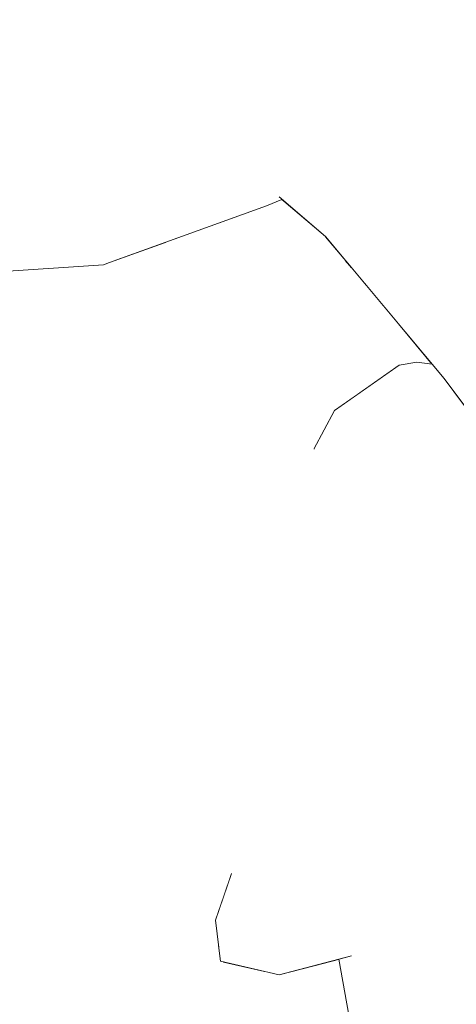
# Model space of a CAD drawing. Header units: millimetres. Extents: x 0 to 650, y -1 to 707.
# Tile 43 of 348: x 96.033 to 96.375, y 638.784 to 639.556. Entities that reach past the tile are written whole.
import ezdxf
from ezdxf.xclip import XClip

# ---------------------------------------------------------------- set-up
doc = ezdxf.new("R2010")
doc.units = ezdxf.units.MM
doc.header["$MEASUREMENT"] = 0
doc.header["$XCLIPFRAME"] = 0
doc.linetypes.add('Wipeout_Contour', pattern=[1000, 0, -1000])
doc.layers.add('Interior - Mobiliário .ARQ', color=7, linetype='Continuous')
doc.layers.add('Parede.ARQ', color=7, linetype='Continuous')

# ---------------------------------------------------------------- blocks, each defined once
blk = doc.blocks.new('Desenho_3_3', base_point=(252.30921, 622.83488))
at = {"color": 254, "linetype": 'Wipeout_Contour', "lineweight": 0, "ltscale": 49723.751362}
blk.add_wipeout([(94.54291, 671.13488), (94.54291, 640.4986), (94.5994, 640.51069), (94.79053, 640.52395), (95.14267, 640.49125), (95.36504, 640.45945), (95.42833, 640.48457), (95.58838, 640.44165), (95.60037, 640.41516), (95.60294, 640.4289), (95.61264, 640.45183), (95.66199, 640.5254), (95.77629, 640.57729), (95.79464, 640.58069), (95.84756, 640.60421), (95.93713, 640.61748), (95.9863, 640.61252), (96.02173, 640.62727), (96.04788, 640.63715), (96.16761, 640.65699), (96.28131, 640.66612), (96.47542, 640.63775), (96.54812, 640.5813), (96.59893, 640.57831), (96.66133, 640.53928), (96.75518, 640.53378), (96.92376, 640.47169), (96.96964, 640.42062), (97.09325, 640.30473), (97.12854, 640.23944), (97.26874, 640.05967), (97.2838, 640.00011), (97.34651, 639.75204), (97.35121, 639.73304), (97.38045, 639.45838), (97.38167, 639.25282), (97.36132, 639.19425), (97.35749, 639.1753), (97.33382, 639.04073), (97.32627, 639.01766), (97.32153, 639.00619), (97.24488, 638.75387), (97.12091, 638.43909), (97.11041, 638.42037), (97.02934, 638.31127), (97.0515, 638.29725), (97.24519, 638.12776), (97.24401, 638.06291), (97.39216, 637.63128), (97.50561, 637.49811), (97.54247, 637.34103), (97.60343, 637.26598), (97.63506, 637.07027), (98.22311, 636.55013), (98.29922, 636.33034), (98.66797, 635.44232), (98.49275, 634.86739), (98.07826, 634.46885), (97.73506, 634.22476), (97.71348, 634.20594), (97.6221, 634.14196), (97.17609, 633.73986), (97.23797, 633.41631), (97.34811, 632.8758), (97.5164, 631.92913), (97.56259, 631.61101), (97.58592, 631.45045), (97.55905, 631.14913), (97.25778, 631.19405), (97.24883, 631.14216), (97.26727, 631.11218), (97.535, 630.58021), (97.69062, 630.29609), (105.69579, 630.96292), (105.69579, 638.63488), (106.19579, 638.63488), (106.19579, 671.13488)], dxfattribs=at).dxf.layer = 'Parede.ARQ'
at = {"color": 254, "linetype": 'Wipeout_Contour', "lineweight": 0, "ltscale": 1939.439104}
blk.add_wipeout([(96.48553, 639.35612), (96.28051, 639.59469), (96.46094, 639.3556)], dxfattribs=at).dxf.layer = 'Interior - Mobiliário .ARQ'
at = {"color": 254, "linetype": 'Wipeout_Contour', "lineweight": 0, "ltscale": 1939.981376}
blk.add_wipeout([(96.26794, 639.40186), (96.23495, 639.505), (96.22428, 639.45122)], dxfattribs=at).dxf.layer = 'Interior - Mobiliário .ARQ'
at = {"color": 254, "linetype": 'Wipeout_Contour', "lineweight": 0, "ltscale": 1939.317499}
blk.add_wipeout([(96.10252, 639.48946), (95.97482, 639.40144), (96.10555, 639.40666)], dxfattribs=at).dxf.layer = 'Interior - Mobiliário .ARQ'
at = {"color": 254, "linetype": 'Wipeout_Contour', "lineweight": 0, "ltscale": 2584.832823}
blk.add_wipeout([(96.45328, 639.17068), (96.37381, 639.27854), (96.43263, 639.18602), (96.44436, 639.17457)], dxfattribs=at).dxf.layer = 'Interior - Mobiliário .ARQ'
at = {"color": 254, "linetype": 'Wipeout_Contour', "lineweight": 0, "ltscale": 1939.085747}
blk.add_wipeout([(96.26309, 639.21949), (96.2746, 639.20565), (96.27915, 639.24981)], dxfattribs=at).dxf.layer = 'Interior - Mobiliário .ARQ'
at = {"color": 254, "linetype": 'Wipeout_Contour', "lineweight": 0, "ltscale": 1938.192608}
blk.add_wipeout([(96.24929, 638.95825), (96.23054, 638.88862), (96.26414, 638.91054)], dxfattribs=at).dxf.layer = 'Interior - Mobiliário .ARQ'
at = {"color": 254, "linetype": 'Wipeout_Contour', "lineweight": 0, "ltscale": 1937.674095}
blk.add_wipeout([(96.29812, 638.82807), (96.29885, 638.73011), (96.31478, 638.7441)], dxfattribs=at).dxf.layer = 'Interior - Mobiliário .ARQ'
at = {"color": 254, "linetype": 'Wipeout_Contour', "lineweight": 0, "ltscale": 1938.045385}
blk.add_wipeout([(95.83325, 638.7906), (95.90432, 638.66759), (96.13993, 638.76385)], dxfattribs=at).dxf.layer = 'Interior - Mobiliário .ARQ'
at = {"color": 254, "linetype": 'Wipeout_Contour', "lineweight": 0, "ltscale": 1940.124138}
blk.add_wipeout([(96.15683, 639.54198), (96.22428, 639.45122), (96.23495, 639.505)], dxfattribs=at).dxf.layer = 'Interior - Mobiliário .ARQ'
at = {"color": 254, "linetype": 'Wipeout_Contour', "lineweight": 0, "ltscale": 1939.927861}
blk.add_wipeout([(96.36513, 639.27468), (96.42645, 639.19244), (96.37381, 639.27854)], dxfattribs=at).dxf.layer = 'Interior - Mobiliário .ARQ'
at = {"color": 254, "linetype": 'Wipeout_Contour', "lineweight": 0, "ltscale": 1938.971304}
blk.add_wipeout([(96.24929, 638.95825), (96.26414, 638.91054), (96.30585, 638.9572)], dxfattribs=at).dxf.layer = 'Interior - Mobiliário .ARQ'
at = {"color": 254, "linetype": 'Wipeout_Contour', "lineweight": 0, "ltscale": 1938.020035}
blk.add_wipeout([(96.23054, 638.88862), (96.19335, 638.84671), (96.21377, 638.82382)], dxfattribs=at).dxf.layer = 'Interior - Mobiliário .ARQ'
at = {"color": 254, "linetype": 'Wipeout_Contour', "lineweight": 0, "ltscale": 2584.975771}
blk.add_wipeout([(96.2923, 638.82228), (96.28245, 638.81972), (96.29885, 638.73011), (96.29289, 638.82285)], dxfattribs=at).dxf.layer = 'Interior - Mobiliário .ARQ'
at = {"color": 254, "linetype": 'Wipeout_Contour', "lineweight": 0, "ltscale": 1937.968636}
blk.add_wipeout([(96.31478, 638.7441), (96.41631, 638.67541), (96.3746, 638.79315)], dxfattribs=at).dxf.layer = 'Interior - Mobiliário .ARQ'
at = {"color": 254, "linetype": 'Wipeout_Contour', "lineweight": 0, "ltscale": 1941.058892}
blk.add_wipeout([(96.09369, 639.74221), (96.091, 639.72724), (96.25646, 639.53916)], dxfattribs=at).dxf.layer = 'Interior - Mobiliário .ARQ'
at = {"color": 254, "linetype": 'Wipeout_Contour', "lineweight": 0, "ltscale": 1939.776892}
blk.add_wipeout([(96.10555, 639.40666), (96.18954, 639.43304), (96.10252, 639.48946)], dxfattribs=at).dxf.layer = 'Interior - Mobiliário .ARQ'
at = {"color": 254, "linetype": 'Wipeout_Contour', "lineweight": 0, "ltscale": 1940.282696}
blk.add_wipeout([(96.26794, 639.40186), (96.22428, 639.45122), (96.21818, 639.44281)], dxfattribs=at).dxf.layer = 'Interior - Mobiliário .ARQ'
at = {"color": 254, "linetype": 'Wipeout_Contour', "lineweight": 0, "ltscale": 1937.842926}
blk.add_wipeout([(96.19849, 638.88694), (96.2084, 638.9557), (96.18282, 638.88826)], dxfattribs=at).dxf.layer = 'Interior - Mobiliário .ARQ'
at = {"color": 254, "linetype": 'Wipeout_Contour', "lineweight": 0, "ltscale": 1938.380776}
blk.add_wipeout([(96.32989, 638.87729), (96.3746, 638.79315), (96.45322, 638.94458)], dxfattribs=at).dxf.layer = 'Interior - Mobiliário .ARQ'
at = {"color": 254, "linetype": 'Wipeout_Contour', "lineweight": 0, "ltscale": 1938.494381}
blk.add_wipeout([(96.18592, 638.85049), (96.1898, 638.81823), (96.19335, 638.84671)], dxfattribs=at).dxf.layer = 'Interior - Mobiliário .ARQ'
at = {"color": 254, "linetype": 'Wipeout_Contour', "lineweight": 0, "ltscale": 1939.901107}
blk.add_wipeout([(96.25646, 639.53916), (96.25937, 639.54988), (96.09369, 639.74221)], dxfattribs=at).dxf.layer = 'Interior - Mobiliário .ARQ'
at = {"color": 254, "linetype": 'Wipeout_Contour', "lineweight": 0, "ltscale": 1939.562722}
blk.add_wipeout([(96.27215, 639.38595), (96.26794, 639.40186), (96.21818, 639.44281)], dxfattribs=at).dxf.layer = 'Interior - Mobiliário .ARQ'
at = {"color": 254, "linetype": 'Wipeout_Contour', "lineweight": 0, "ltscale": 1938.73711}
blk.add_wipeout([(95.85624, 638.95927), (96.18282, 638.88826), (96.2084, 638.9557)], dxfattribs=at).dxf.layer = 'Interior - Mobiliário .ARQ'
at = {"color": 254, "linetype": 'Wipeout_Contour', "lineweight": 0, "ltscale": 2584.742367}
blk.add_wipeout([(96.31777, 638.84436), (96.3746, 638.79315), (96.32938, 638.87654), (96.3279, 638.85788)], dxfattribs=at).dxf.layer = 'Interior - Mobiliário .ARQ'
at = {"color": 254, "linetype": 'Wipeout_Contour', "lineweight": 0, "ltscale": 1939.778889}
blk.add_wipeout([(96.14562, 639.53669), (96.15683, 639.54198), (96.05339, 639.66512)], dxfattribs=at).dxf.layer = 'Interior - Mobiliário .ARQ'
at = {"color": 254, "linetype": 'Wipeout_Contour', "lineweight": 0, "ltscale": 1939.924851}
blk.add_wipeout([(96.21818, 639.44281), (96.23582, 639.41701), (96.27215, 639.38595)], dxfattribs=at).dxf.layer = 'Interior - Mobiliário .ARQ'
at = {"color": 254, "linetype": 'Wipeout_Contour', "lineweight": 0, "ltscale": 1937.711489}
blk.add_wipeout([(95.85624, 638.95927), (95.83325, 638.7906), (96.13993, 638.76385)], dxfattribs=at).dxf.layer = 'Interior - Mobiliário .ARQ'
at = {"color": 254, "linetype": 'Wipeout_Contour', "lineweight": 0, "ltscale": 2584.473902}
blk.add_wipeout([(96.3515, 638.90005), (96.32989, 638.87729), (96.45322, 638.94458), (96.33839, 638.90966)], dxfattribs=at).dxf.layer = 'Interior - Mobiliário .ARQ'
at = {"color": 254, "linetype": 'Wipeout_Contour', "lineweight": 0, "ltscale": 2584.498803}
blk.add_wipeout([(96.31777, 638.84436), (96.29812, 638.82807), (96.31478, 638.7441), (96.3746, 638.79315)], dxfattribs=at).dxf.layer = 'Interior - Mobiliário .ARQ'
at = {"color": 254, "linetype": 'Wipeout_Contour', "lineweight": 0, "ltscale": 1940.856102}
blk.add_wipeout([(96.05339, 639.66512), (96.04464, 639.65411), (96.14562, 639.53669)], dxfattribs=at).dxf.layer = 'Interior - Mobiliário .ARQ'
at = {"color": 254, "linetype": 'Wipeout_Contour', "lineweight": 0, "ltscale": 1940.542546}
blk.add_wipeout([(96.28051, 639.59469), (96.25655, 639.55591), (96.46094, 639.3556)], dxfattribs=at).dxf.layer = 'Interior - Mobiliário .ARQ'
at = {"color": 254, "linetype": 'Wipeout_Contour', "lineweight": 0, "ltscale": 1940.154528}
blk.add_wipeout([(96.2148, 639.40807), (96.10284, 639.36555), (96.226, 639.41006)], dxfattribs=at).dxf.layer = 'Interior - Mobiliário .ARQ'
at = {"color": 254, "linetype": 'Wipeout_Contour', "lineweight": 0, "ltscale": 3876.671002}
blk.add_wipeout([(96.34056, 638.91131), (96.45322, 638.94458), (96.44495, 638.97623), (96.41784, 638.9596), (96.37931, 638.92764), (96.3641, 638.92137)], dxfattribs=at).dxf.layer = 'Interior - Mobiliário .ARQ'
at = {"color": 254, "linetype": 'Wipeout_Contour', "lineweight": 0, "ltscale": 1938.193157}
blk.add_wipeout([(96.3279, 638.85788), (96.28836, 638.82839), (96.31777, 638.84436)], dxfattribs=at).dxf.layer = 'Interior - Mobiliário .ARQ'
at = {"color": 254, "linetype": 'Wipeout_Contour', "lineweight": 0, "ltscale": 2584.203934}
blk.add_wipeout([(96.2645, 638.81506), (96.28145, 638.70407), (96.2969, 638.74074), (96.28245, 638.81972)], dxfattribs=at).dxf.layer = 'Interior - Mobiliário .ARQ'
at = {"color": 254, "linetype": 'Wipeout_Contour', "lineweight": 0, "ltscale": 1939.420534}
blk.add_wipeout([(96.45513, 639.35275), (96.25937, 639.54988), (96.44348, 639.33829)], dxfattribs=at).dxf.layer = 'Interior - Mobiliário .ARQ'
at = {"color": 254, "linetype": 'Wipeout_Contour', "lineweight": 0, "ltscale": 1939.547045}
blk.add_wipeout([(96.14562, 639.53669), (96.21818, 639.44281), (96.22428, 639.45122)], dxfattribs=at).dxf.layer = 'Interior - Mobiliário .ARQ'
at = {"color": 254, "linetype": 'Wipeout_Contour', "lineweight": 0, "ltscale": 1940.006861}
blk.add_wipeout([(96.10555, 639.40666), (95.97482, 639.40144), (96.09829, 639.36385)], dxfattribs=at).dxf.layer = 'Interior - Mobiliário .ARQ'
at = {"color": 254, "linetype": 'Wipeout_Contour', "lineweight": 0, "ltscale": 2584.875597}
blk.add_wipeout([(96.22507, 638.81012), (96.28145, 638.70407), (96.2645, 638.81506), (96.23592, 638.80763)], dxfattribs=at).dxf.layer = 'Interior - Mobiliário .ARQ'
at = {"color": 254, "linetype": 'Wipeout_Contour', "lineweight": 0, "ltscale": 1940.584236}
blk.add_wipeout([(96.25646, 639.53916), (96.44348, 639.33829), (96.25937, 639.54988)], dxfattribs=at).dxf.layer = 'Interior - Mobiliário .ARQ'
at = {"color": 254, "linetype": 'Wipeout_Contour', "lineweight": 0, "ltscale": 1940.594599}
blk.add_wipeout([(96.22428, 639.45122), (96.15683, 639.54198), (96.14562, 639.53669)], dxfattribs=at).dxf.layer = 'Interior - Mobiliário .ARQ'
at = {"color": 254, "linetype": 'Wipeout_Contour', "lineweight": 0, "ltscale": 1939.989868}
blk.add_wipeout([(96.23582, 639.41701), (96.21818, 639.44281), (96.18954, 639.43304)], dxfattribs=at).dxf.layer = 'Interior - Mobiliário .ARQ'
at = {"color": 254, "linetype": 'Wipeout_Contour', "lineweight": 0, "ltscale": 1939.38342}
blk.add_wipeout([(95.97482, 639.40144), (95.95848, 639.3546), (96.09829, 639.36385)], dxfattribs=at).dxf.layer = 'Interior - Mobiliário .ARQ'
at = {"color": 254, "linetype": 'Wipeout_Contour', "lineweight": 0, "ltscale": 2584.396431}
blk.add_wipeout([(96.19223, 638.81767), (96.1741, 638.76061), (96.28145, 638.70407), (96.22507, 638.81012)], dxfattribs=at).dxf.layer = 'Interior - Mobiliário .ARQ'
at = {"color": 254, "linetype": 'Wipeout_Contour', "lineweight": 0, "ltscale": 1939.705603}
blk.add_wipeout([(96.18954, 639.43304), (96.2148, 639.40807), (96.23582, 639.41701)], dxfattribs=at).dxf.layer = 'Interior - Mobiliário .ARQ'
at = {"color": 254, "linetype": 'Wipeout_Contour', "lineweight": 0, "ltscale": 1939.08103}
blk.add_wipeout([(96.37381, 639.27854), (96.26794, 639.40186), (96.36513, 639.27468)], dxfattribs=at).dxf.layer = 'Interior - Mobiliário .ARQ'
at = {"color": 254, "linetype": 'Wipeout_Contour', "lineweight": 0, "ltscale": 1938.442184}
blk.add_wipeout([(96.23592, 638.80763), (96.22707, 638.81752), (96.1898, 638.81823)], dxfattribs=at).dxf.layer = 'Interior - Mobiliário .ARQ'
at = {"color": 254, "linetype": 'Wipeout_Contour', "lineweight": 0, "ltscale": 1939.341678}
blk.add_wipeout([(96.2148, 639.40807), (96.18954, 639.43304), (96.10555, 639.40666)], dxfattribs=at).dxf.layer = 'Interior - Mobiliário .ARQ'
at = {"color": 254, "linetype": 'Wipeout_Contour', "lineweight": 0, "ltscale": 1940.137581}
blk.add_wipeout([(96.36513, 639.27468), (96.26794, 639.40186), (96.27215, 639.38595)], dxfattribs=at).dxf.layer = 'Interior - Mobiliário .ARQ'
at = {"color": 254, "linetype": 'Wipeout_Contour', "lineweight": 0, "ltscale": 1937.848919}
blk.add_wipeout([(96.21377, 638.82382), (96.19335, 638.84671), (96.1898, 638.81823)], dxfattribs=at).dxf.layer = 'Interior - Mobiliário .ARQ'
at = {"color": 254, "linetype": 'Wipeout_Contour', "lineweight": 0, "ltscale": 1939.329905}
blk.add_wipeout([(96.40789, 639.30738), (96.23495, 639.505), (96.37381, 639.27854)], dxfattribs=at).dxf.layer = 'Interior - Mobiliário .ARQ'
at = {"color": 254, "linetype": 'Wipeout_Contour', "lineweight": 0, "ltscale": 1940.269474}
blk.add_wipeout([(96.09829, 639.36385), (96.2148, 639.40807), (96.10555, 639.40666)], dxfattribs=at).dxf.layer = 'Interior - Mobiliário .ARQ'
at = {"color": 254, "linetype": 'Wipeout_Contour', "lineweight": 0, "ltscale": 1937.668955}
blk.add_wipeout([(96.1898, 638.81823), (96.22707, 638.81752), (96.21377, 638.82382)], dxfattribs=at).dxf.layer = 'Interior - Mobiliário .ARQ'
at = {"color": 254, "linetype": 'Wipeout_Contour', "lineweight": 0, "ltscale": 1939.99446}
blk.add_wipeout([(95.99525, 639.59895), (95.97482, 639.40144), (96.10252, 639.48946)], dxfattribs=at).dxf.layer = 'Interior - Mobiliário .ARQ'
at = {"color": 254, "linetype": 'Wipeout_Contour', "lineweight": 0, "ltscale": 1939.89925}
blk.add_wipeout([(96.37381, 639.27854), (96.23495, 639.505), (96.26794, 639.40186)], dxfattribs=at).dxf.layer = 'Interior - Mobiliário .ARQ'
at = {"color": 254, "linetype": 'Wipeout_Contour', "lineweight": 0, "ltscale": 1937.867802}
blk.add_wipeout([(96.26414, 638.91054), (96.21377, 638.82382), (96.27732, 638.84131)], dxfattribs=at).dxf.layer = 'Interior - Mobiliário .ARQ'
at = {"color": 254, "linetype": 'Wipeout_Contour', "lineweight": 0, "ltscale": 1940.426787}
blk.add_wipeout([(95.99525, 639.59895), (96.10252, 639.48946), (96.04464, 639.65411)], dxfattribs=at).dxf.layer = 'Interior - Mobiliário .ARQ'
at = {"color": 254, "linetype": 'Wipeout_Contour', "lineweight": 0, "ltscale": 1940.388438}
blk.add_wipeout([(96.25646, 639.53916), (96.23495, 639.505), (96.40789, 639.30738)], dxfattribs=at).dxf.layer = 'Interior - Mobiliário .ARQ'
at = {"color": 254, "linetype": 'Wipeout_Contour', "lineweight": 0, "ltscale": 1938.854496}
blk.add_wipeout([(96.37381, 639.27854), (96.45328, 639.17068), (96.48936, 639.17605)], dxfattribs=at).dxf.layer = 'Interior - Mobiliário .ARQ'
at = {"color": 254, "linetype": 'Wipeout_Contour', "lineweight": 0, "ltscale": 1938.515456}
blk.add_wipeout([(96.26414, 638.91054), (96.23054, 638.88862), (96.21377, 638.82382)], dxfattribs=at).dxf.layer = 'Interior - Mobiliário .ARQ'
at = {"color": 254, "linetype": 'Wipeout_Contour', "lineweight": 0, "ltscale": 2584.124387}
blk.add_wipeout([(96.27732, 638.84131), (96.28836, 638.82839), (96.32852, 638.87139), (96.3515, 638.90005)], dxfattribs=at).dxf.layer = 'Interior - Mobiliário .ARQ'
at = {"color": 254, "linetype": 'Wipeout_Contour', "lineweight": 0, "ltscale": 1939.996864}
blk.add_wipeout([(96.10252, 639.48946), (96.14562, 639.53669), (96.04464, 639.65411)], dxfattribs=at).dxf.layer = 'Interior - Mobiliário .ARQ'
at = {"color": 254, "linetype": 'Wipeout_Contour', "lineweight": 0, "ltscale": 1939.441274}
blk.add_wipeout([(96.44348, 639.33829), (96.25646, 639.53916), (96.40789, 639.30738)], dxfattribs=at).dxf.layer = 'Interior - Mobiliário .ARQ'
at = {"color": 254, "linetype": 'Wipeout_Contour', "lineweight": 0, "ltscale": 1938.201994}
blk.add_wipeout([(96.2084, 638.9557), (96.19335, 638.84671), (96.23054, 638.88862)], dxfattribs=at).dxf.layer = 'Interior - Mobiliário .ARQ'
at = {"color": 254, "linetype": 'Wipeout_Contour', "lineweight": 0, "ltscale": 1938.328585}
blk.add_wipeout([(96.32852, 638.87139), (96.28836, 638.82839), (96.3279, 638.85788)], dxfattribs=at).dxf.layer = 'Interior - Mobiliário .ARQ'
at = {"color": 254, "linetype": 'Wipeout_Contour', "lineweight": 0, "ltscale": 1939.387431}
blk.add_wipeout([(96.46094, 639.3556), (96.25655, 639.55591), (96.45513, 639.35275)], dxfattribs=at).dxf.layer = 'Interior - Mobiliário .ARQ'
at = {"color": 254, "linetype": 'Wipeout_Contour', "lineweight": 0, "ltscale": 1940.066015}
blk.add_wipeout([(96.14562, 639.53669), (96.10252, 639.48946), (96.18954, 639.43304)], dxfattribs=at).dxf.layer = 'Interior - Mobiliário .ARQ'
at = {"color": 254, "linetype": 'Wipeout_Contour', "lineweight": 0, "ltscale": 1939.763968}
blk.add_wipeout([(96.48936, 639.17605), (96.40789, 639.30738), (96.37381, 639.27854)], dxfattribs=at).dxf.layer = 'Interior - Mobiliário .ARQ'
at = {"color": 254, "linetype": 'Wipeout_Contour', "lineweight": 0, "ltscale": 1938.872619}
blk.add_wipeout([(96.23054, 638.88862), (96.24929, 638.95825), (96.2084, 638.9557)], dxfattribs=at).dxf.layer = 'Interior - Mobiliário .ARQ'
at = {"color": 254, "linetype": 'Wipeout_Contour', "lineweight": 0, "ltscale": 1938.650595}
blk.add_wipeout([(96.18282, 638.88826), (96.19274, 638.87026), (96.19849, 638.88694)], dxfattribs=at).dxf.layer = 'Interior - Mobiliário .ARQ'
at = {"color": 254, "linetype": 'Wipeout_Contour', "lineweight": 0, "ltscale": 1938.239042}
blk.add_wipeout([(96.28836, 638.82839), (96.23592, 638.80763), (96.2923, 638.82228)], dxfattribs=at).dxf.layer = 'Interior - Mobiliário .ARQ'
at = {"color": 254, "linetype": 'Wipeout_Contour', "lineweight": 0, "ltscale": 1939.857716}
blk.add_wipeout([(96.31692, 639.64869), (96.51889, 639.38955), (96.58955, 639.44168)], dxfattribs=at).dxf.layer = 'Interior - Mobiliário .ARQ'
at = {"color": 254, "linetype": 'Wipeout_Contour', "lineweight": 0, "ltscale": 1939.575607}
blk.add_wipeout([(96.18954, 639.43304), (96.21818, 639.44281), (96.14562, 639.53669)], dxfattribs=at).dxf.layer = 'Interior - Mobiliário .ARQ'
at = {"color": 254, "linetype": 'Wipeout_Contour', "lineweight": 0, "ltscale": 1939.761339}
blk.add_wipeout([(96.31968, 639.12636), (96.38905, 639.2426), (96.32938, 639.23632)], dxfattribs=at).dxf.layer = 'Interior - Mobiliário .ARQ'
at = {"color": 254, "linetype": 'Wipeout_Contour', "lineweight": 0, "ltscale": 1938.236217}
blk.add_wipeout([(96.13993, 638.76385), (96.18282, 638.88826), (95.85624, 638.95927)], dxfattribs=at).dxf.layer = 'Interior - Mobiliário .ARQ'
at = {"color": 254, "linetype": 'Wipeout_Contour', "lineweight": 0, "ltscale": 1938.114635}
blk.add_wipeout([(96.28836, 638.82839), (96.22707, 638.81752), (96.23592, 638.80763)], dxfattribs=at).dxf.layer = 'Interior - Mobiliário .ARQ'
at = {"color": 254, "linetype": 'Wipeout_Contour', "lineweight": 0, "ltscale": 1940.835463}
blk.add_wipeout([(96.58955, 639.44168), (96.38311, 639.68948), (96.31692, 639.64869)], dxfattribs=at).dxf.layer = 'Interior - Mobiliário .ARQ'
at = {"color": 254, "linetype": 'Wipeout_Contour', "lineweight": 0, "ltscale": 1939.996262}
blk.add_wipeout([(96.05339, 639.66512), (96.15683, 639.54198), (96.23495, 639.505)], dxfattribs=at).dxf.layer = 'Interior - Mobiliário .ARQ'
at = {"color": 254, "linetype": 'Wipeout_Contour', "lineweight": 0, "ltscale": 1939.01044}
blk.add_wipeout([(96.31968, 639.12636), (96.2746, 639.20565), (96.28223, 639.069)], dxfattribs=at).dxf.layer = 'Interior - Mobiliário .ARQ'
at = {"color": 254, "linetype": 'Wipeout_Contour', "lineweight": 0, "ltscale": 3230.62309}
blk.add_wipeout([(96.18282, 638.88826), (96.13993, 638.76385), (96.18825, 638.83108), (96.18592, 638.85049), (96.19274, 638.87026)], dxfattribs=at).dxf.layer = 'Interior - Mobiliário .ARQ'
at = {"color": 254, "linetype": 'Wipeout_Contour', "lineweight": 0, "ltscale": 1938.224831}
blk.add_wipeout([(96.21377, 638.82382), (96.22707, 638.81752), (96.28836, 638.82839)], dxfattribs=at).dxf.layer = 'Interior - Mobiliário .ARQ'
at = {"layer": 'Interior - Mobiliário .ARQ', "color": 7, "linetype": 'Continuous', "lineweight": 0}
for p, q in [((96.18592, 638.85049), (96.19849, 638.88694)), ((96.28245, 638.81972), (96.29885, 638.73011))]:
    blk.add_line(p, q, dxfattribs=at)
at = {"color": 254, "linetype": 'Wipeout_Contour', "lineweight": 0, "ltscale": 1940.825928}
blk.add_wipeout([(96.23495, 639.505), (96.06845, 639.69097), (96.05339, 639.66512)], dxfattribs=at).dxf.layer = 'Interior - Mobiliário .ARQ'
at = {"color": 254, "linetype": 'Wipeout_Contour', "lineweight": 0, "ltscale": 1939.620706}
blk.add_wipeout([(96.51889, 639.38955), (96.28051, 639.59469), (96.48553, 639.35612)], dxfattribs=at).dxf.layer = 'Interior - Mobiliário .ARQ'
at = {"color": 254, "linetype": 'Wipeout_Contour', "lineweight": 0, "ltscale": 1937.84007}
blk.add_wipeout([(96.27732, 638.84131), (96.21377, 638.82382), (96.28836, 638.82839)], dxfattribs=at).dxf.layer = 'Interior - Mobiliário .ARQ'
at = {"color": 254, "linetype": 'Wipeout_Contour', "lineweight": 0, "ltscale": 2583.741828}
blk.add_wipeout([(96.13993, 638.76385), (96.1741, 638.76061), (96.19223, 638.81767), (96.18825, 638.83108)], dxfattribs=at).dxf.layer = 'Interior - Mobiliário .ARQ'
at = {"layer": 'Interior - Mobiliário .ARQ', "color": 7, "linetype": 'Continuous', "lineweight": 0}
for p, q in [((96.1898, 638.81823), (96.18592, 638.85049)), ((96.1898, 638.81823), (96.23592, 638.80763)), ((96.29262, 638.82236), (96.23592, 638.80763))]:
    blk.add_line(p, q, dxfattribs=at)
at = {"color": 254, "linetype": 'Wipeout_Contour', "lineweight": 0, "ltscale": 1940.871254}
blk.add_wipeout([(96.25646, 639.53916), (96.091, 639.72724), (96.06845, 639.69097)], dxfattribs=at).dxf.layer = 'Interior - Mobiliário .ARQ'
at = {"color": 254, "linetype": 'Wipeout_Contour', "lineweight": 0, "ltscale": 1940.634501}
blk.add_wipeout([(96.31692, 639.64869), (96.28051, 639.59469), (96.51889, 639.38955)], dxfattribs=at).dxf.layer = 'Interior - Mobiliário .ARQ'
at = {"color": 254, "linetype": 'Wipeout_Contour', "lineweight": 0, "ltscale": 3232.177206}
blk.add_wipeout([(96.32426, 639.3236), (96.29214, 639.36203), (96.29883, 639.26352), (96.32991, 639.28519), (96.34368, 639.28752)], dxfattribs=at).dxf.layer = 'Interior - Mobiliário .ARQ'
at = {"color": 254, "linetype": 'Wipeout_Contour', "lineweight": 0, "ltscale": 1939.942469}
blk.add_wipeout([(96.06845, 639.69097), (96.23495, 639.505), (96.25646, 639.53916)], dxfattribs=at).dxf.layer = 'Interior - Mobiliário .ARQ'
at = {"color": 254, "linetype": 'Wipeout_Contour', "lineweight": 0, "ltscale": 3232.411405}
blk.add_wipeout([(96.28743, 639.36767), (96.26309, 639.21949), (96.27915, 639.24981), (96.29883, 639.26352), (96.29214, 639.36203)], dxfattribs=at).dxf.layer = 'Interior - Mobiliário .ARQ'
at = {"color": 254, "linetype": 'Wipeout_Contour', "lineweight": 0, "ltscale": 1939.383454}
blk.add_wipeout([(96.32938, 639.23632), (96.2746, 639.20565), (96.31968, 639.12636)], dxfattribs=at).dxf.layer = 'Interior - Mobiliário .ARQ'
at = {"color": 254, "linetype": 'Wipeout_Contour', "lineweight": 0, "ltscale": 3880.670206}
blk.add_wipeout([(95.98665, 639.35647), (96.26309, 639.21949), (96.28743, 639.36767), (96.27239, 639.38566), (96.14586, 639.38109), (96.10284, 639.36555)], dxfattribs=at).dxf.layer = 'Interior - Mobiliário .ARQ'
at = {"color": 254, "linetype": 'Wipeout_Contour', "lineweight": 0, "ltscale": 2586.320856}
blk.add_wipeout([(96.226, 639.41006), (96.14586, 639.38109), (96.27239, 639.38566), (96.23798, 639.41516)], dxfattribs=at).dxf.layer = 'Interior - Mobiliário .ARQ'
at = {"color": 254, "linetype": 'Wipeout_Contour', "lineweight": 0, "ltscale": 1939.583609}
blk.add_wipeout([(96.27915, 639.24981), (96.2746, 639.20565), (96.32938, 639.23632)], dxfattribs=at).dxf.layer = 'Interior - Mobiliário .ARQ'
at = {"layer": 'Interior - Mobiliário .ARQ', "color": 7, "linetype": 'Continuous', "lineweight": 0}
for p, q in [((96.226, 639.41006), (96.23798, 639.41516)), ((96.23582, 639.41701), (96.27215, 639.38595))]:
    blk.add_line(p, q, dxfattribs=at)
at = {"color": 254, "linetype": 'Wipeout_Contour', "lineweight": 0, "ltscale": 1939.121585}
blk.add_wipeout([(96.32991, 639.28519), (96.27915, 639.24981), (96.32938, 639.23632)], dxfattribs=at).dxf.layer = 'Interior - Mobiliário .ARQ'
at = {"color": 254, "linetype": 'Wipeout_Contour', "lineweight": 0, "ltscale": 1939.513706}
blk.add_wipeout([(96.24588, 639.09134), (96.2746, 639.20565), (96.26309, 639.21949)], dxfattribs=at).dxf.layer = 'Interior - Mobiliário .ARQ'
at = {"color": 254, "linetype": 'Wipeout_Contour', "lineweight": 0, "ltscale": 1939.081447}
blk.add_wipeout([(96.3557, 639.28597), (96.32426, 639.3236), (96.34368, 639.28752)], dxfattribs=at).dxf.layer = 'Interior - Mobiliário .ARQ'
at = {"color": 254, "linetype": 'Wipeout_Contour', "lineweight": 0, "ltscale": 1938.854411}
blk.add_wipeout([(96.31968, 639.12636), (96.37523, 639.08417), (96.3917, 639.23905)], dxfattribs=at).dxf.layer = 'Interior - Mobiliário .ARQ'
at = {"color": 254, "linetype": 'Wipeout_Contour', "lineweight": 0, "ltscale": 1938.618923}
blk.add_wipeout([(96.2746, 639.20565), (96.24588, 639.09134), (96.28223, 639.069)], dxfattribs=at).dxf.layer = 'Interior - Mobiliário .ARQ'
at = {"color": 254, "linetype": 'Wipeout_Contour', "lineweight": 0, "ltscale": 2585.586964}
blk.add_wipeout([(96.32938, 639.23632), (96.38551, 639.24735), (96.37814, 639.25723), (96.32991, 639.28519)], dxfattribs=at).dxf.layer = 'Interior - Mobiliário .ARQ'
at = {"color": 254, "linetype": 'Wipeout_Contour', "lineweight": 0, "ltscale": 1939.068296}
blk.add_wipeout([(96.24588, 639.09134), (96.2084, 638.9557), (96.28223, 639.069)], dxfattribs=at).dxf.layer = 'Interior - Mobiliário .ARQ'
at = {"color": 254, "linetype": 'Wipeout_Contour', "lineweight": 0, "ltscale": 1938.625284}
blk.add_wipeout([(96.37523, 639.08417), (96.34437, 639.02109), (96.43184, 638.99126)], dxfattribs=at).dxf.layer = 'Interior - Mobiliário .ARQ'
at = {"color": 254, "linetype": 'Wipeout_Contour', "lineweight": 0, "ltscale": 1939.569642}
blk.add_wipeout([(96.32991, 639.28519), (96.37814, 639.25723), (96.36513, 639.27468)], dxfattribs=at).dxf.layer = 'Interior - Mobiliário .ARQ'
at = {"color": 254, "linetype": 'Wipeout_Contour', "lineweight": 0, "ltscale": 1939.294617}
blk.add_wipeout([(95.92083, 639.19249), (96.24588, 639.09134), (96.26309, 639.21949)], dxfattribs=at).dxf.layer = 'Interior - Mobiliário .ARQ'
at = {"color": 254, "linetype": 'Wipeout_Contour', "lineweight": 0, "ltscale": 1938.126654}
blk.add_wipeout([(96.2084, 638.9557), (96.24929, 638.95825), (96.28223, 639.069)], dxfattribs=at).dxf.layer = 'Interior - Mobiliário .ARQ'
at = {"color": 254, "linetype": 'Wipeout_Contour', "lineweight": 0, "ltscale": 1938.388298}
blk.add_wipeout([(96.30585, 638.9572), (96.35473, 638.92014), (96.34437, 639.02109)], dxfattribs=at).dxf.layer = 'Interior - Mobiliário .ARQ'
at = {"layer": 'Interior - Mobiliário .ARQ', "color": 7, "linetype": 'Continuous', "lineweight": 0}
for p, q in [((96.27215, 639.38595), (96.36513, 639.27468)), ((96.27915, 639.24981), (96.32991, 639.28519)), ((96.3438, 639.28754), (96.32991, 639.28519)), ((96.3438, 639.28754), (96.3557, 639.28597)), ((96.42645, 639.19244), (96.36513, 639.27468))]:
    blk.add_line(p, q, dxfattribs=at)
at = {"color": 254, "linetype": 'Wipeout_Contour', "lineweight": 0, "ltscale": 3233.03375}
blk.add_wipeout([(95.94981, 639.36606), (95.92083, 639.19249), (96.26309, 639.21949), (95.98665, 639.35647), (95.95848, 639.3546)], dxfattribs=at).dxf.layer = 'Interior - Mobiliário .ARQ'
at = {"color": 254, "linetype": 'Wipeout_Contour', "lineweight": 0, "ltscale": 2584.595948}
blk.add_wipeout([(96.34437, 639.02109), (96.3641, 638.92137), (96.37931, 638.92764), (96.43184, 638.99126)], dxfattribs=at).dxf.layer = 'Interior - Mobiliário .ARQ'
at = {"layer": 'Interior - Mobiliário .ARQ', "color": 7, "linetype": 'Continuous', "lineweight": 0}
for p, q in [((96.226, 639.41006), (96.10284, 639.36555)), ((96.10284, 639.36555), (96.09829, 639.36385)), ((96.09829, 639.36385), (95.95848, 639.3546)), ((96.27915, 639.24981), (96.26309, 639.21949))]:
    blk.add_line(p, q, dxfattribs=at)
at = {"color": 254, "linetype": 'Wipeout_Contour', "lineweight": 0, "ltscale": 2583.760869}
blk.add_wipeout([(96.30585, 638.9572), (96.26414, 638.91054), (96.34056, 638.91131), (96.35473, 638.92014)], dxfattribs=at).dxf.layer = 'Interior - Mobiliário .ARQ'
at = {"color": 254, "linetype": 'Wipeout_Contour', "lineweight": 0, "ltscale": 1938.781173}
blk.add_wipeout([(96.24929, 638.95825), (96.34437, 639.02109), (96.28223, 639.069)], dxfattribs=at).dxf.layer = 'Interior - Mobiliário .ARQ'
at = {"color": 254, "linetype": 'Wipeout_Contour', "lineweight": 0, "ltscale": 3231.80284}
blk.add_wipeout([(96.34056, 638.91131), (96.26414, 638.91054), (96.27732, 638.84131), (96.3515, 638.90005), (96.33839, 638.90966)], dxfattribs=at).dxf.layer = 'Interior - Mobiliário .ARQ'
at = {"color": 254, "linetype": 'Wipeout_Contour', "lineweight": 0, "ltscale": 1938.092486}
blk.add_wipeout([(96.24929, 638.95825), (96.30585, 638.9572), (96.34437, 639.02109)], dxfattribs=at).dxf.layer = 'Interior - Mobiliário .ARQ'
at = {"color": 254, "linetype": 'Wipeout_Contour', "lineweight": 0, "ltscale": 1938.872781}
blk.add_wipeout([(96.24588, 639.09134), (95.92083, 639.19249), (95.85624, 638.95927)], dxfattribs=at).dxf.layer = 'Interior - Mobiliário .ARQ'
at = {"color": 254, "linetype": 'Wipeout_Contour', "lineweight": 0, "ltscale": 1939.066509}
blk.add_wipeout([(96.28223, 639.069), (96.34437, 639.02109), (96.37523, 639.08417)], dxfattribs=at).dxf.layer = 'Interior - Mobiliário .ARQ'
at = {"color": 254, "linetype": 'Wipeout_Contour', "lineweight": 0, "ltscale": 1938.716906}
blk.add_wipeout([(96.37523, 639.08417), (96.31968, 639.12636), (96.28223, 639.069)], dxfattribs=at).dxf.layer = 'Interior - Mobiliário .ARQ'
at = {"color": 254, "linetype": 'Wipeout_Contour', "lineweight": 0, "ltscale": 1938.037803}
blk.add_wipeout([(95.85624, 638.95927), (96.2084, 638.9557), (96.24588, 639.09134)], dxfattribs=at).dxf.layer = 'Interior - Mobiliário .ARQ'

msp = doc.modelspace()

# ---------------------------------------------------------------- block references
at = {"color": 7, "linetype": 'Continuous', "lineweight": 0}
ref = msp.add_blockref('Desenho_3_3', (252.30921, 622.83488), dxfattribs=at)
XClip(ref).set_block_clipping_path([(94.5429147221, 610.0813537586), (504.066260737, 688.4753035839)])

doc.saveas('drawing.dxf')
